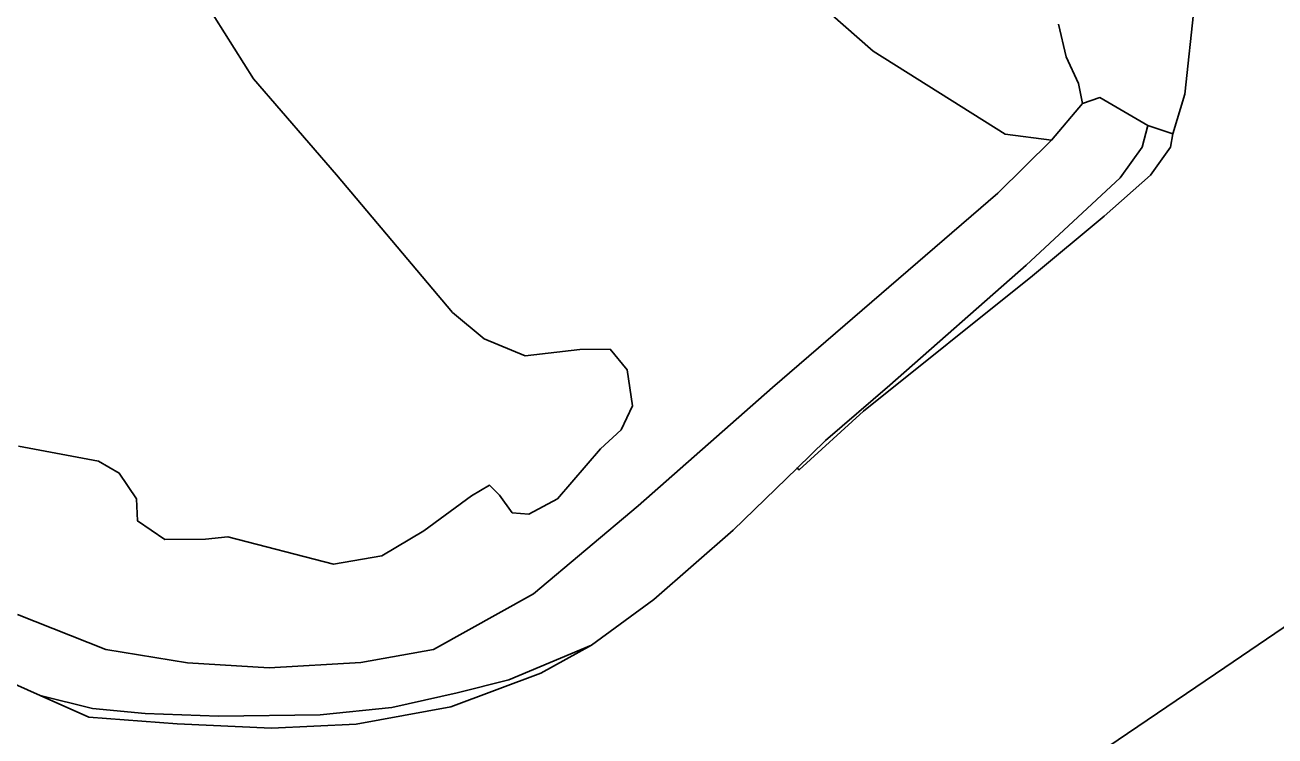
# Model space of a CAD drawing. Extents: x 157445 to 158888, y 383061 to 384688.
# Drawn here: x 157780.1 to 157844.3, y 383161.8 to 383198.3 of the extents above; entities that cross this region are included whole.
import ezdxf

# ---------------------------------------------------------------- set-up
doc = ezdxf.new("R2010")
doc.units = 0
for name, color, linetype in [('IMGEO_Berm_groen', 7, 'Continuous'), ('IMGEO_Groenvoorziening', 7, 'Continuous'), ('IMGEO_Meer_plas_ven_vijver', 7, 'Continuous'), ('IMGEO_Moeras', 7, 'Continuous'), ('IMGEO_Oever', 7, 'Continuous'), ('IMGEO_Rijbaan_autoweg', 7, 'Continuous')]:
    doc.layers.add(name, color=color, linetype=linetype)

msp = doc.modelspace()

# ---------------------------------------------------------------- linework, layer by layer
at = {"layer": 'IMGEO_Berm_groen'}
for points in [[(157840.136, 383199.381), (157839.647, 383194.773), (157839.027, 383192.729), (157838.9, 383192.057), (157837.877, 383190.612), (157835.498, 383188.512), (157831.831, 383185.455), (157823.142, 383178.506), (157819.843, 383175.493), (157819.733, 383175.587), (157816.449, 383172.395), (157812.374, 383168.852), (157809.178, 383166.495), (157806.578, 383165.069), (157801.967, 383163.329), (157797.097, 383162.442), (157792.748, 383162.243), (157787.906, 383162.465), (157783.372, 383162.814), (157780.868, 383163.925), (157778.257, 383165.084)], [(157777.67, 383125.113), (157780.771, 383126.837), (157784.127, 383128.91), (157790.64, 383132.924), (157802.303, 383140.218), (157811.333, 383145.77), (157820.574, 383151.518), (157827.228, 383155.652), (157829.959, 383157.397), (157833.241, 383159.628), (157841.696, 383165.357), (157849.454, 383170.617)]]:
    msp.add_lwpolyline(points, dxfattribs=at)
at = {"layer": 'IMGEO_Groenvoorziening'}
for points in [[(157779.72, 383168.077), (157784.251, 383166.286), (157788.438, 383165.598), (157792.633, 383165.336), (157797.336, 383165.604), (157801.062, 383166.28), (157806.2, 383169.142), (157811.585, 383173.65), (157818.477, 383179.729), (157830.051, 383189.69), (157832.792, 383192.419), (157830.428, 383192.711), (157823.642, 383196.981), (157815.09, 383204.502)], [(157789.347, 383199.491), (157791.822, 383195.562), (157796.082, 383190.635), (157802.048, 383183.574), (157803.676, 383182.214), (157805.773, 383181.338), (157808.582, 383181.667), (157810.135, 383181.681), (157811.005, 383180.633), (157811.283, 383178.776), (157810.713, 383177.543), (157809.636, 383176.566), (157807.443, 383174.009), (157805.966, 383173.222), (157805.115, 383173.282), (157804.464, 383174.201), (157803.943, 383174.703), (157803.018, 383174.158), (157800.572, 383172.364), (157798.415, 383171.081), (157795.929, 383170.664), (157790.518, 383172.066), (157789.36, 383171.932), (157787.275, 383171.925), (157785.881, 383172.874), (157785.82, 383174.001), (157784.935, 383175.331), (157783.877, 383175.945), (157779.772, 383176.712)]]:
    msp.add_lwpolyline(points, dxfattribs=at)
at = {"layer": 'IMGEO_Meer_plas_ven_vijver'}
for points in [[(157815.09, 383204.502), (157823.642, 383196.981), (157830.428, 383192.711), (157832.792, 383192.419), (157834.391, 383194.293), (157834.187, 383195.319), (157833.546, 383196.687), (157833.162, 383198.371)], [(157779.772, 383176.712), (157783.877, 383175.945), (157784.935, 383175.331), (157785.82, 383174.001), (157785.881, 383172.874), (157787.275, 383171.925), (157789.36, 383171.932), (157790.518, 383172.066), (157795.929, 383170.664), (157798.415, 383171.081), (157800.572, 383172.364), (157803.018, 383174.158), (157803.943, 383174.703), (157804.464, 383174.201), (157805.115, 383173.282), (157805.966, 383173.222), (157807.443, 383174.009), (157809.636, 383176.566), (157810.713, 383177.543), (157811.283, 383178.776), (157811.005, 383180.633), (157810.135, 383181.681), (157808.582, 383181.667), (157805.773, 383181.338), (157803.676, 383182.214), (157802.048, 383183.574), (157796.082, 383190.635), (157791.822, 383195.562), (157789.347, 383199.491)]]:
    msp.add_lwpolyline(points, dxfattribs=at)
at = {"layer": 'IMGEO_Moeras'}
msp.add_lwpolyline([(157778.257, 383165.084), (157780.868, 383163.925), (157783.563, 383163.248), (157786.265, 383162.999), (157790.028, 383162.85), (157795.247, 383162.929), (157798.933, 383163.31), (157802.283, 383164.049), (157804.942, 383164.73), (157809.178, 383166.495), (157812.374, 383168.852), (157816.449, 383172.395), (157819.733, 383175.587), (157821.194, 383177.007), (157824.501, 383179.849), (157831.494, 383186.002), (157836.325, 383190.486), (157837.452, 383192.056), (157837.748, 383193.161), (157835.274, 383194.598), (157834.391, 383194.293), (157832.792, 383192.419), (157830.051, 383189.69), (157818.477, 383179.729), (157811.585, 383173.65), (157806.2, 383169.142), (157801.062, 383166.28), (157797.336, 383165.604), (157792.633, 383165.336), (157788.438, 383165.598), (157784.251, 383166.286), (157779.72, 383168.077)], dxfattribs=at)
for points in [[(157819.843, 383175.493), (157823.142, 383178.506), (157831.831, 383185.455), (157835.498, 383188.512), (157837.877, 383190.612), (157838.9, 383192.057), (157839.027, 383192.729), (157837.748, 383193.161), (157837.452, 383192.056), (157836.325, 383190.486), (157831.494, 383186.002), (157824.501, 383179.849), (157821.194, 383177.007), (157819.733, 383175.587)], [(157809.178, 383166.495), (157804.942, 383164.73), (157802.283, 383164.049), (157798.933, 383163.31), (157795.247, 383162.929), (157790.028, 383162.85), (157786.265, 383162.999), (157783.563, 383163.248), (157780.868, 383163.925), (157783.372, 383162.814), (157787.906, 383162.465), (157792.748, 383162.243), (157797.097, 383162.442), (157801.967, 383163.329), (157806.578, 383165.069)]]:
    msp.add_lwpolyline(points, close=True, dxfattribs=at)
at = {"layer": 'IMGEO_Oever'}
msp.add_lwpolyline([(157833.162, 383198.371), (157833.546, 383196.687), (157834.187, 383195.319), (157834.391, 383194.293), (157835.274, 383194.598), (157837.748, 383193.161), (157839.027, 383192.729), (157839.647, 383194.773), (157840.136, 383199.381)], dxfattribs=at)
at = {"layer": 'IMGEO_Rijbaan_autoweg'}
msp.add_lwpolyline([(157849.454, 383170.617), (157841.696, 383165.357), (157833.241, 383159.628), (157841.31, 383156.253), (157849.693, 383161.439)], dxfattribs=at)

doc.saveas('drawing.dxf')
